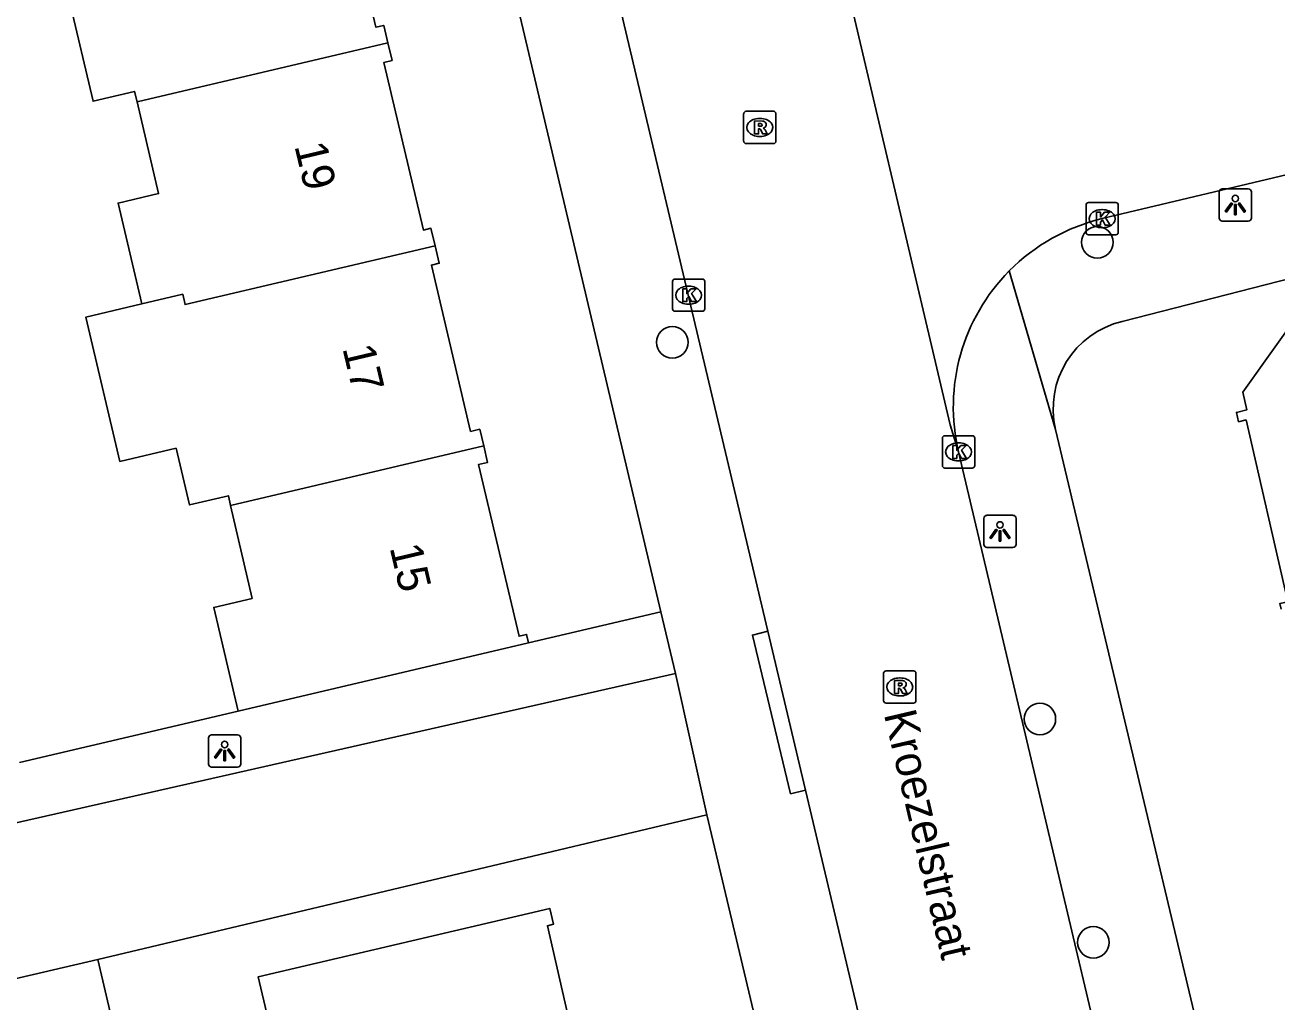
# Model space of a CAD drawing. Extents: x 162026 to 163499, y 387297 to 388169.
# Drawn here: x 163016.23 to 163055.03, y 387673.8 to 387704.09 of the extents above; entities that cross this region are included whole.
import ezdxf

# ---------------------------------------------------------------- set-up
doc = ezdxf.new("R2010")
doc.units = 0
for name, color, linetype in [('IMGEO_Boom', 7, 'Continuous'), ('IMGEO_Kolk', 7, 'Continuous'), ('IMGEO_Lichtpunt', 7, 'Continuous'), ('IMGEO_Openbare_ruimte_label', 7, 'Continuous'), ('IMGEO_Pand', 7, 'Continuous'), ('IMGEO_Pand_nummerreeks', 7, 'Continuous'), ('IMGEO_Rijbaan_lokaal_open', 7, 'Continuous'), ('IMGEO_Rioolput', 7, 'Continuous'), ('IMGEO_Voetpad_open', 7, 'Continuous')]:
    doc.layers.add(name, color=color, linetype=linetype)

msp = doc.modelspace()

# ---------------------------------------------------------------- linework, layer by layer
at = {"layer": 'IMGEO_Boom'}
for centre in [(163049.464, 387697.354), (163036.29, 387694.252), (163047.682, 387682.572), (163049.342, 387675.646)]:
    msp.add_circle(centre, 0.489, dxfattribs=at)
at = {"layer": 'IMGEO_Kolk'}
for p, q in [((163049.112, 387697.66), (163049.112, 387698.512)), ((163049.187, 387698.586), (163050.039, 387698.586)), ((163050.113, 387698.512), (163050.113, 387697.66)), ((163049.6, 387698.366), (163049.625, 387698.366)), ((163049.623, 387697.806), (163049.598, 387697.806)), ((163050.039, 387697.586), (163049.187, 387697.586)), ((163036.293, 387695.288), (163036.293, 387696.14)), ((163036.368, 387696.214), (163037.22, 387696.214)), ((163037.294, 387696.14), (163037.294, 387695.288)), ((163036.781, 387695.994), (163036.806, 387695.994)), ((163036.804, 387695.434), (163036.779, 387695.434)), ((163037.22, 387695.214), (163036.368, 387695.214)), ((163044.661, 387690.429), (163044.661, 387691.281)), ((163044.736, 387691.355), (163045.588, 387691.355)), ((163045.149, 387691.135), (163045.174, 387691.135)), ((163045.662, 387691.281), (163045.662, 387690.429)), ((163045.588, 387690.355), (163044.736, 387690.355)), ((163045.172, 387690.575), (163045.147, 387690.575))]:
    msp.add_line(p, q, dxfattribs=at)
for points in [[(163049.112, 387697.66), (163049.112, 387698.512)], [(163049.187, 387698.586), (163050.039, 387698.586)], [(163050.113, 387698.512), (163050.113, 387697.66)], [(163049.433, 387698.286), (163049.556, 387698.286), (163049.556, 387698.135), (163049.686, 387698.286), (163049.85, 387698.286), (163049.704, 387698.135), (163049.857, 387697.886), (163049.705, 387697.886), (163049.62, 387698.05), (163049.556, 387697.983), (163049.556, 387697.886), (163049.433, 387697.886), (163049.433, 387698.286)], [(163050.039, 387697.586), (163049.187, 387697.586)], [(163036.293, 387695.288), (163036.293, 387696.14)], [(163036.368, 387696.214), (163037.22, 387696.214)], [(163037.294, 387696.14), (163037.294, 387695.288)], [(163036.614, 387695.914), (163036.737, 387695.914), (163036.737, 387695.763), (163036.867, 387695.914), (163037.031, 387695.914), (163036.885, 387695.763), (163037.038, 387695.514), (163036.886, 387695.514), (163036.801, 387695.678), (163036.737, 387695.611), (163036.737, 387695.514), (163036.614, 387695.514), (163036.614, 387695.914)], [(163037.22, 387695.214), (163036.368, 387695.214)], [(163044.661, 387690.429), (163044.661, 387691.281)], [(163044.736, 387691.355), (163045.588, 387691.355)], [(163044.982, 387691.055), (163045.105, 387691.055), (163045.105, 387690.904), (163045.235, 387691.055), (163045.399, 387691.055), (163045.253, 387690.904), (163045.406, 387690.655), (163045.254, 387690.655), (163045.169, 387690.819), (163045.105, 387690.752), (163045.105, 387690.655), (163044.982, 387690.655), (163044.982, 387691.055)], [(163045.662, 387691.281), (163045.662, 387690.429)], [(163045.588, 387690.355), (163044.736, 387690.355)]]:
    msp.add_lwpolyline(points, dxfattribs=at)
for centre, start, end in [((163049.189, 387698.51), 91.552, 178.448), ((163049.189, 387698.51), 91.552, 178.448), ((163050.037, 387698.51), 1.552, 88.448), ((163050.037, 387698.51), 1.552, 88.448), ((163049.189, 387697.662), 181.552, 268.448), ((163049.189, 387697.662), 181.552, 268.448), ((163050.037, 387697.662), 271.552, 358.448), ((163050.037, 387697.662), 271.552, 358.448), ((163036.37, 387696.138), 91.552, 178.448), ((163036.37, 387696.138), 91.552, 178.448), ((163037.218, 387696.138), 1.552, 88.448), ((163037.218, 387696.138), 1.552, 88.448), ((163036.37, 387695.29), 181.552, 268.448), ((163036.37, 387695.29), 181.552, 268.448), ((163037.218, 387695.29), 271.552, 358.448), ((163037.218, 387695.29), 271.552, 358.448), ((163044.738, 387691.279), 91.552, 178.448), ((163044.738, 387691.279), 91.552, 178.448), ((163045.586, 387691.279), 1.552, 88.448), ((163045.586, 387691.279), 1.552, 88.448), ((163044.738, 387690.431), 181.552, 268.448), ((163044.738, 387690.431), 181.552, 268.448), ((163045.586, 387690.431), 271.552, 358.448), ((163045.586, 387690.431), 271.552, 358.448)]:
    msp.add_arc(centre, 0.0765, start, end, dxfattribs=at)
for centre, major_axis, ratio, start_param, end_param in [((163049.599, 387698.086), (-0.387, 0.002), 0.722429, 4.712389, 7.853982), ((163049.624, 387698.086), (-0.39, 0.002), 0.717154, 1.570796, 4.712389), ((163036.78, 387695.714), (-0.387, 0.002), 0.722429, 4.712389, 7.853982), ((163036.805, 387695.714), (-0.39, 0.002), 0.717154, 1.570796, 4.712389), ((163045.148, 387690.855), (-0.387, 0.002), 0.722429, 4.712389, 7.853982), ((163045.173, 387690.855), (-0.39, 0.002), 0.717154, 1.570796, 4.712389)]:
    msp.add_ellipse(centre, major_axis=major_axis, ratio=ratio, start_param=start_param, end_param=end_param, dxfattribs=at)
at = {"layer": 'IMGEO_Lichtpunt'}
for p, q in [((163053.241, 387698.914), (163053.241, 387698.107)), ((163053.241, 387698.914), (163053.241, 387698.107)), ((163054.143, 387699.009), (163053.335, 387699.009)), ((163054.143, 387699.009), (163053.335, 387699.009)), ((163054.237, 387698.107), (163054.237, 387698.914)), ((163054.237, 387698.107), (163054.237, 387698.914)), ((163053.335, 387698.013), (163054.143, 387698.013)), ((163053.335, 387698.013), (163054.143, 387698.013)), ((163045.946, 387688.793), (163045.946, 387687.986)), ((163045.946, 387688.793), (163045.946, 387687.986)), ((163046.848, 387688.888), (163046.04, 387688.888)), ((163046.848, 387688.888), (163046.04, 387688.888)), ((163046.942, 387687.986), (163046.942, 387688.793)), ((163046.942, 387687.986), (163046.942, 387688.793)), ((163046.04, 387687.892), (163046.848, 387687.892)), ((163046.04, 387687.892), (163046.848, 387687.892)), ((163021.914, 387681.984), (163021.914, 387681.177)), ((163021.914, 387681.984), (163021.914, 387681.177)), ((163022.816, 387682.079), (163022.008, 387682.079)), ((163022.816, 387682.079), (163022.008, 387682.079)), ((163022.91, 387681.177), (163022.91, 387681.984)), ((163022.91, 387681.177), (163022.91, 387681.984)), ((163022.008, 387681.083), (163022.816, 387681.083)), ((163022.008, 387681.083), (163022.816, 387681.083))]:
    msp.add_line(p, q, dxfattribs=at)
for points in [[(163053.615, 387698.578), (163053.654, 387698.55), (163053.466, 387698.288), (163053.428, 387698.315), (163053.615, 387698.578)], [(163053.717, 387698.53), (163053.764, 387698.53), (163053.764, 387698.208), (163053.717, 387698.208), (163053.717, 387698.53)], [(163053.827, 387698.55), (163053.865, 387698.577), (163054.052, 387698.315), (163054.013, 387698.287), (163053.827, 387698.55)], [(163046.32, 387688.457), (163046.359, 387688.429), (163046.171, 387688.167), (163046.133, 387688.194), (163046.32, 387688.457)], [(163046.422, 387688.409), (163046.469, 387688.409), (163046.469, 387688.087), (163046.422, 387688.087), (163046.422, 387688.409)], [(163046.532, 387688.429), (163046.57, 387688.456), (163046.757, 387688.194), (163046.718, 387688.166), (163046.532, 387688.429)], [(163022.288, 387681.648), (163022.327, 387681.62), (163022.139, 387681.358), (163022.101, 387681.385), (163022.288, 387681.648)], [(163022.39, 387681.6), (163022.437, 387681.6), (163022.437, 387681.278), (163022.39, 387681.278), (163022.39, 387681.6)], [(163022.5, 387681.62), (163022.538, 387681.647), (163022.725, 387681.385), (163022.686, 387681.357), (163022.5, 387681.62)]]:
    msp.add_lwpolyline(points, dxfattribs=at)
for centre in [(163053.74, 387698.712), (163046.445, 387688.591), (163022.413, 387681.782)]:
    msp.add_circle(centre, 0.0994, dxfattribs=at)
for centre, start, end in [((163053.335, 387698.914), 90, 180), ((163053.335, 387698.914), 90, 180), ((163054.143, 387698.914), 0, 90), ((163054.143, 387698.914), 0, 90), ((163053.335, 387698.107), 180, 270), ((163053.335, 387698.107), 180, 270), ((163054.143, 387698.107), 270, 0), ((163054.143, 387698.107), 270, 360), ((163046.04, 387688.793), 90, 180), ((163046.04, 387688.793), 90, 180), ((163046.848, 387688.793), 0, 90), ((163046.848, 387688.793), 0, 90), ((163046.04, 387687.986), 180, 270), ((163046.04, 387687.986), 180, 270), ((163046.848, 387687.986), 270, 0), ((163046.848, 387687.986), 270, 360), ((163022.008, 387681.984), 90, 180), ((163022.008, 387681.984), 90, 180), ((163022.816, 387681.984), 0, 90), ((163022.816, 387681.984), 0, 90), ((163022.008, 387681.177), 180, 270), ((163022.008, 387681.177), 180, 270), ((163022.816, 387681.177), 270, 0), ((163022.816, 387681.177), 270, 360)]:
    msp.add_arc(centre, 0.0946, start, end, dxfattribs=at)
at = {"layer": 'IMGEO_Pand'}
for points in [[(163027.474, 387703.535), (163027.346, 387704.078), (163027.103, 387704.021), (163025.903, 387709.116), (163026.143, 387709.173), (163026, 387709.78)], [(163018.239, 387707.952), (163018.9, 387705.14), (163017.602, 387704.835), (163018.334, 387701.728), (163019.62, 387702.031), (163019.697, 387701.704)], [(163019.697, 387701.704), (163027.474, 387703.535)], [(163027.474, 387703.535), (163027.602, 387702.991), (163027.352, 387702.933), (163028.576, 387697.734), (163028.807, 387697.788), (163028.934, 387697.248)], [(163019.843, 387695.445), (163019.108, 387698.57), (163020.365, 387698.866), (163019.697, 387701.704)], [(163019.843, 387695.445), (163021.112, 387695.744), (163021.187, 387695.423), (163028.934, 387697.248)], [(163028.934, 387697.248), (163029.063, 387696.703), (163028.823, 387696.647), (163030.036, 387691.49), (163030.321, 387691.557), (163030.442, 387691.042)], [(163055.159, 387685.978), (163055.119, 387686.15), (163055.37, 387686.208), (163054.075, 387691.845), (163053.841, 387691.791), (163053.774, 387692.081), (163054.096, 387692.155), (163053.969, 387692.711), (163056.718, 387696.562)], [(163022.597, 387689.194), (163022.527, 387689.494), (163021.324, 387689.211), (163020.908, 387690.969), (163019.165, 387690.558), (163018.111, 387695.037), (163019.843, 387695.445)], [(163030.442, 387691.042), (163022.597, 387689.194)], [(163030.442, 387691.042), (163030.563, 387690.53), (163030.285, 387690.465), (163031.539, 387685.139), (163031.774, 387685.195), (163031.836, 387684.935)], [(163022.834, 387682.816), (163022.074, 387686.033), (163023.263, 387686.313), (163022.597, 387689.194)], [(163022.834, 387682.816), (163031.836, 387684.935)], [(163033.679, 387670.64), (163032.417, 387676.163), (163032.603, 387676.206), (163032.489, 387676.697), (163023.451, 387674.573), (163024.862, 387668.57)], [(163013.28, 387673.903), (163018.48, 387675.12)], [(163018.48, 387675.12), (163020.228, 387667.652), (163017.428, 387666.997), (163017.467, 387666.834)]]:
    msp.add_lwpolyline(points, dxfattribs=at)
at = {"layer": 'IMGEO_Rijbaan_lokaal_open'}
for points in [[(163039.254, 387685.294), (163023.93, 387750), (163020.645, 387763.768), (163020.499, 387764.278), (163020.308, 387764.772), (163020.073, 387765.248), (163019.797, 387765.701), (163019.482, 387766.127), (163019.13, 387766.523)], [(163040.747, 387709.481), (163040.781, 387709.218), (163044.905, 387691.698), (163045.16, 387690.86)], [(163068.806, 387702.65), (163049.617, 387698.088)], [(163045.16, 387690.86), (163052.819, 387658.467)], [(163039.254, 387685.294), (163040.421, 387680.369)], [(163036.385, 387683.982), (163004.125, 387676.678)], [(163036.385, 387683.982), (163037.359, 387679.596)], [(163051.868, 387632.035), (163040.421, 387680.369)], [(163018.48, 387675.12), (163037.359, 387679.596)]]:
    msp.add_lwpolyline(points, dxfattribs=at)
for centre, radius, start, end in [((163051.01, 387692.235), 6.016, 103.3923, 135.3156), ((163051.013, 387692.241), 6.014, 135.3721, 193.2804)]:
    msp.add_arc(centre, radius, start, end, dxfattribs=at)
at = {"layer": 'IMGEO_Rioolput'}
for p, q in [((163038.5, 387700.489), (163038.5, 387701.341)), ((163038.575, 387701.415), (163039.427, 387701.415)), ((163038.988, 387701.195), (163039.013, 387701.195)), ((163039.501, 387701.341), (163039.501, 387700.489)), ((163039.427, 387700.415), (163038.575, 387700.415)), ((163039.011, 387700.635), (163038.986, 387700.635)), ((163042.914, 387684.066), (163043.766, 387684.066)), ((163042.839, 387683.14), (163042.839, 387683.992)), ((163043.327, 387683.846), (163043.352, 387683.846)), ((163043.84, 387683.992), (163043.84, 387683.14)), ((163043.766, 387683.066), (163042.914, 387683.066)), ((163043.35, 387683.286), (163043.325, 387683.286))]:
    msp.add_line(p, q, dxfattribs=at)
for points in [[(163038.5, 387700.489), (163038.5, 387701.341)], [(163038.575, 387701.415), (163039.427, 387701.415)], [(163039.501, 387701.341), (163039.501, 387700.489)], [(163039.089, 387701.113), (163038.837, 387701.115), (163038.837, 387700.715)], [(163038.837, 387700.715), (163038.961, 387700.715), (163038.961, 387700.877), (163038.972, 387700.877)], [(163039.015, 387701.034), (163038.961, 387701.034), (163038.961, 387700.953)], [(163038.961, 387700.953), (163039.013, 387700.953)], [(163039.019, 387700.848), (163039.09, 387700.715), (163039.23, 387700.715), (163039.165, 387700.841)], [(163039.427, 387700.415), (163038.575, 387700.415)], [(163042.914, 387684.066), (163043.766, 387684.066)], [(163042.839, 387683.14), (163042.839, 387683.992)], [(163043.428, 387683.764), (163043.176, 387683.766), (163043.176, 387683.366)], [(163043.354, 387683.685), (163043.3, 387683.685), (163043.3, 387683.604)], [(163043.84, 387683.992), (163043.84, 387683.14)], [(163043.176, 387683.366), (163043.3, 387683.366), (163043.3, 387683.528), (163043.311, 387683.528)], [(163043.3, 387683.604), (163043.352, 387683.604)], [(163043.358, 387683.499), (163043.429, 387683.366), (163043.569, 387683.366), (163043.504, 387683.492)], [(163043.766, 387683.066), (163042.914, 387683.066)]]:
    msp.add_lwpolyline(points, dxfattribs=at)
for centre, radius, start, end in [((163038.577, 387701.339), 0.0765, 91.552, 178.448), ((163038.577, 387701.339), 0.0765, 91.552, 178.448), ((163039.425, 387701.339), 0.0765, 1.552, 88.448), ((163039.425, 387701.339), 0.0765, 1.552, 88.448), ((163038.971, 387700.824), 0.0533, 26.0293, 88.6989), ((163038.997, 387701.142), 0.19, 274.7715, 282.9687), ((163039.021, 387700.938), 0.0964, 77.0061, 93.1865), ((163039.035, 387700.995), 0.0378, 276.6634, 79.6772), ((163039.088, 387701.003), 0.109, 350.3612, 89.416), ((163039.086, 387701.003), 0.112, 277.5842, 350.9817), ((163039.07, 387700.788), 0.108, 29.5134, 73.7905), ((163038.577, 387700.491), 0.0765, 181.552, 268.448), ((163038.577, 387700.491), 0.0765, 181.552, 268.448), ((163039.425, 387700.491), 0.0765, 271.552, 358.448), ((163039.425, 387700.491), 0.0765, 271.552, 358.448), ((163042.916, 387683.99), 0.0765, 91.552, 178.448), ((163042.916, 387683.99), 0.0765, 91.552, 178.448), ((163043.764, 387683.99), 0.0765, 1.552, 88.448), ((163043.764, 387683.99), 0.0765, 1.552, 88.448), ((163043.36, 387683.589), 0.0964, 77.0061, 93.1865), ((163043.374, 387683.646), 0.0378, 276.6634, 79.6772), ((163043.427, 387683.654), 0.109, 350.3612, 89.416), ((163043.31, 387683.475), 0.0533, 26.0293, 88.6989), ((163043.336, 387683.793), 0.19, 274.7715, 282.9687), ((163043.425, 387683.654), 0.112, 277.5842, 350.9817), ((163043.409, 387683.439), 0.108, 29.5134, 73.7905), ((163042.916, 387683.142), 0.0765, 181.552, 268.448), ((163042.916, 387683.142), 0.0765, 181.552, 268.448), ((163043.764, 387683.142), 0.0765, 271.552, 358.448), ((163043.764, 387683.142), 0.0765, 271.552, 358.448)]:
    msp.add_arc(centre, radius, start, end, dxfattribs=at)
for centre, major_axis, ratio, start_param, end_param in [((163038.987, 387700.915), (-0.387, 0.002), 0.722429, 4.712389, 7.853982), ((163039.012, 387700.915), (-0.39, 0.002), 0.717154, 1.570796, 4.712389), ((163043.326, 387683.566), (-0.387, 0.002), 0.722429, 4.712389, 7.853982), ((163043.351, 387683.566), (-0.39, 0.002), 0.717154, 1.570796, 4.712389)]:
    msp.add_ellipse(centre, major_axis=major_axis, ratio=ratio, start_param=start_param, end_param=end_param, dxfattribs=at)
at = {"layer": 'IMGEO_Voetpad_open'}
for points in [[(163014.078, 387765.286), (163014.24, 387765.32), (163014.505, 387765.356), (163014.773, 387765.368), (163015.041, 387765.356), (163015.307, 387765.321), (163015.568, 387765.262), (163015.823, 387765.179), (163016.07, 387765.074), (163016.307, 387764.948), (163016.531, 387764.801), (163016.741, 387764.634), (163016.935, 387764.45), (163017.112, 387764.248), (163017.271, 387764.032), (163017.409, 387763.803), (163017.527, 387763.562), (163017.622, 387763.311), (163017.695, 387763.053), (163020.781, 387750), (163035.937, 387685.9)], [(163050.236, 387694.901), (163056.718, 387696.562)], [(163048.171, 387691.551), (163046.733, 387696.466)], [(163055.409, 387661.071), (163048.171, 387691.551)], [(163031.836, 387684.935), (163035.937, 387685.9)], [(163035.937, 387685.9), (163036.385, 387683.982)], [(163040.421, 387680.369), (163039.957, 387680.253), (163038.774, 387685.174), (163039.254, 387685.294)], [(163016.05, 387681.219), (163022.834, 387682.816)], [(163037.359, 387679.596), (163048.355, 387633.26)]]:
    msp.add_lwpolyline(points, dxfattribs=at)
msp.add_arc((163050.879, 387692.193), 2.783, 103.3541, 193.345, dxfattribs=at)

# ---------------------------------------------------------------- texts
at = {"layer": 'IMGEO_Openbare_ruimte_label'}
msp.add_text('Kroezelstraat', height=1, rotation=283.2438, dxfattribs=at).set_placement((163042.842, 387682.729))
at = {"layer": 'IMGEO_Pand_nummerreeks'}
for s, rotation, p in [('19', 283.3397, (163024.571, 387700.345)), ('17', 283.3397, (163026.059, 387694.071)), ('15', 283.2489, (163027.522, 387687.892))]:
    msp.add_text(s, height=1, rotation=rotation, dxfattribs=at).set_placement(p)

doc.saveas('drawing.dxf')
